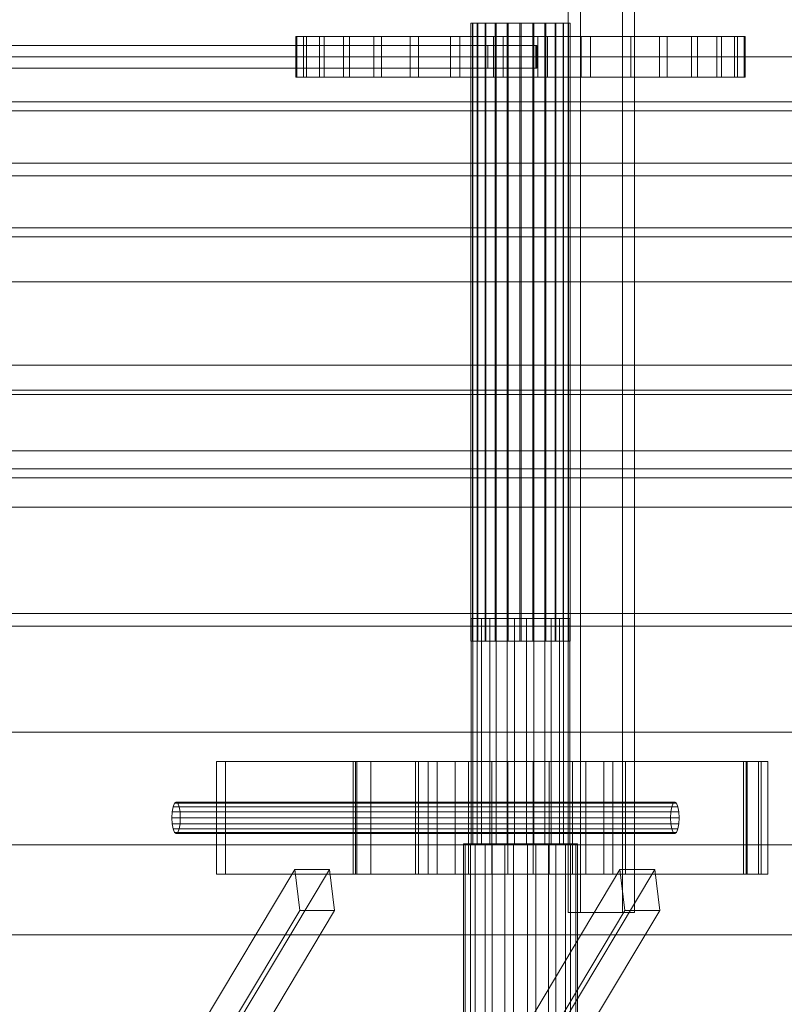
# Model space of a CAD drawing. Header units: millimetres. Extents: x -4738 to 65662, y -68080 to 6847.
# Tile 501 of 656: x 9971 to 10311, y -17621 to -17184. Entities that reach past the tile are written whole.
import ezdxf

# ---------------------------------------------------------------- set-up
doc = ezdxf.new("R2010")
doc.units = ezdxf.units.MM
doc.layers.add('superior_C01', color=7, linetype='Continuous', lineweight=0)
doc.layers.add('superior_mezcladora', color=7, linetype='Continuous', lineweight=0)

msp = doc.modelspace()

# ---------------------------------------------------------------- linework, layer by layer
at = {"layer": 'superior_C01'}
for p, q in [((10214.566, -17177), (10214.566, -17580)), ((10219.959, -17580), (10219.959, -17177)), ((10238.641, -17580), (10238.641, -17177)), ((10244.033, -17177), (10244.033, -17580)), ((10172.069, -17185), (10171.383, -17185)), ((10171.383, -17185), (10172.196, -17185)), ((10171.383, -17459.5), (10171.383, -17185)), ((10174.207, -17185), (10172.069, -17185)), ((10172.069, -17459.5), (10172.069, -17185)), ((10172.196, -17185), (10174.453, -17185)), ((10172.196, -17459.5), (10172.196, -17185)), ((10177.652, -17185), (10174.207, -17185)), ((10174.207, -17459.5), (10174.207, -17185)), ((10174.453, -17185), (10178, -17185)), ((10174.453, -17459.5), (10174.453, -17185)), ((10182.169, -17185), (10177.652, -17185)), ((10177.652, -17459.5), (10177.652, -17185)), ((10178, -17185), (10182.595, -17185)), ((10178, -17459.5), (10178, -17185)), ((10187.45, -17185), (10182.169, -17185)), ((10182.169, -17459.5), (10182.169, -17185)), ((10182.595, -17185), (10187.926, -17185)), ((10182.595, -17459.5), (10182.595, -17185)), ((10193.135, -17185), (10187.45, -17185)), ((10187.45, -17459.5), (10187.45, -17185)), ((10187.926, -17185), (10193.628, -17185)), ((10187.926, -17459.5), (10187.926, -17185)), ((10198.837, -17185), (10193.135, -17185)), ((10193.135, -17459.5), (10193.135, -17185)), ((10193.628, -17185), (10199.313, -17185)), ((10193.628, -17459.5), (10193.628, -17185)), ((10204.168, -17185), (10198.837, -17185)), ((10198.837, -17459.5), (10198.837, -17185)), ((10199.313, -17185), (10204.594, -17185)), ((10199.313, -17459.5), (10199.313, -17185)), ((10208.763, -17185), (10204.168, -17185)), ((10204.168, -17459.5), (10204.168, -17185)), ((10204.594, -17185), (10209.111, -17185)), ((10204.594, -17459.5), (10204.594, -17185)), ((10212.31, -17185), (10208.763, -17185)), ((10208.763, -17459.5), (10208.763, -17185)), ((10209.111, -17185), (10212.556, -17185)), ((10209.111, -17459.5), (10209.111, -17185)), ((10214.567, -17185), (10212.31, -17185)), ((10212.31, -17459.5), (10212.31, -17185)), ((10212.556, -17185), (10214.694, -17185)), ((10212.556, -17459.5), (10212.556, -17185)), ((10215.38, -17185), (10214.567, -17185)), ((10214.567, -17185), (10214.567, -17459.5)), ((10214.694, -17185), (10215.38, -17185)), ((10214.694, -17459.5), (10214.694, -17185)), ((10215.38, -17459.5), (10215.38, -17185)), ((10094.097, -17191), (10093.675, -17191)), ((10093.675, -17191), (10097.085, -17191)), ((10093.675, -17209), (10093.675, -17191)), ((10098.335, -17191), (10094.097, -17191)), ((10094.097, -17209), (10094.097, -17191)), ((10097.085, -17191), (10104.195, -17191)), ((10097.085, -17209), (10097.085, -17191)), ((10106.225, -17191), (10098.335, -17191)), ((10098.335, -17209), (10098.335, -17191)), ((10104.195, -17191), (10114.733, -17191)), ((10104.195, -17209), (10104.195, -17191)), ((10117.464, -17191), (10106.225, -17191)), ((10106.225, -17209), (10106.225, -17191)), ((10114.733, -17191), (10128.293, -17191)), ((10114.733, -17209), (10114.733, -17191)), ((10131.621, -17191), (10117.464, -17191)), ((10117.464, -17209), (10117.464, -17191)), ((10128.293, -17191), (10144.354, -17191)), ((10128.293, -17209), (10128.293, -17191)), ((10148.151, -17191), (10131.621, -17191)), ((10131.621, -17209), (10131.621, -17191)), ((10144.354, -17191), (10162.3, -17191)), ((10144.354, -17209), (10144.354, -17191)), ((10166.42, -17191), (10148.151, -17191)), ((10148.151, -17209), (10148.151, -17191)), ((10162.3, -17191), (10181.44, -17191)), ((10162.3, -17209), (10162.3, -17191)), ((10185.725, -17191), (10166.42, -17191)), ((10166.42, -17209), (10166.42, -17191)), ((10181.44, -17191), (10201.038, -17191)), ((10181.44, -17209), (10181.44, -17191)), ((10205.323, -17191), (10185.725, -17191)), ((10185.725, -17209), (10185.725, -17191)), ((10201.038, -17191), (10220.343, -17191)), ((10201.038, -17209), (10201.038, -17191)), ((10224.463, -17191), (10205.323, -17191)), ((10205.323, -17209), (10205.323, -17191)), ((10220.343, -17191), (10238.612, -17191)), ((10220.343, -17209), (10220.343, -17191)), ((10242.409, -17191), (10224.463, -17191)), ((10224.463, -17209), (10224.463, -17191)), ((10238.612, -17191), (10255.142, -17191)), ((10238.612, -17209), (10238.612, -17191)), ((10258.47, -17191), (10242.409, -17191)), ((10242.409, -17209), (10242.409, -17191)), ((10255.142, -17191), (10269.299, -17191)), ((10255.142, -17209), (10255.142, -17191)), ((10272.03, -17191), (10258.47, -17191)), ((10258.47, -17209), (10258.47, -17191)), ((10269.299, -17191), (10280.538, -17191)), ((10269.299, -17209), (10269.299, -17191)), ((10282.568, -17191), (10272.03, -17191)), ((10272.03, -17209), (10272.03, -17191)), ((10280.538, -17191), (10288.428, -17191)), ((10280.538, -17209), (10280.538, -17191)), ((10289.678, -17191), (10282.568, -17191)), ((10282.568, -17209), (10282.568, -17191)), ((10288.428, -17191), (10292.666, -17191)), ((10288.428, -17209), (10288.428, -17191)), ((10293.088, -17191), (10289.678, -17191)), ((10289.678, -17191), (10289.678, -17209)), ((10292.666, -17191), (10293.088, -17191)), ((10292.666, -17209), (10292.666, -17191)), ((10293.088, -17209), (10293.088, -17191)), ((9187.289, -17195), (10177.97, -17195)), ((10178.868, -17195), (9188.187, -17195)), ((9200.724, -17195), (10200.204, -17195)), ((10200.626, -17195), (9201.146, -17195)), ((10177.97, -17205), (10177.97, -17195)), ((10177.97, -17195), (10178.868, -17195)), ((10178.868, -17195), (10178.868, -17205)), ((10200.204, -17205), (10200.204, -17195)), ((10200.204, -17195), (10200.626, -17195)), ((10200.626, -17195), (10200.626, -17205)), ((9187.289, -17205), (10177.97, -17205)), ((9188.187, -17205), (10178.868, -17205)), ((9200.724, -17205), (10200.204, -17205)), ((9201.146, -17205), (10200.626, -17205)), ((10178.868, -17205), (10177.97, -17205)), ((10200.626, -17205), (10200.204, -17205)), ((10097.085, -17209), (10093.675, -17209)), ((10093.675, -17209), (10094.097, -17209)), ((10094.097, -17209), (10098.335, -17209)), ((10104.195, -17209), (10097.085, -17209)), ((10098.335, -17209), (10106.225, -17209)), ((10114.733, -17209), (10104.195, -17209)), ((10106.225, -17209), (10117.464, -17209)), ((10128.293, -17209), (10114.733, -17209)), ((10117.464, -17209), (10131.621, -17209)), ((10144.354, -17209), (10128.293, -17209)), ((10131.621, -17209), (10148.151, -17209)), ((10162.3, -17209), (10144.354, -17209)), ((10148.151, -17209), (10166.42, -17209)), ((10181.44, -17209), (10162.3, -17209)), ((10166.42, -17209), (10185.725, -17209)), ((10201.038, -17209), (10181.44, -17209)), ((10185.725, -17209), (10205.323, -17209)), ((10220.343, -17209), (10201.038, -17209)), ((10205.323, -17209), (10224.463, -17209)), ((10238.612, -17209), (10220.343, -17209)), ((10224.463, -17209), (10242.409, -17209)), ((10255.142, -17209), (10238.612, -17209)), ((10242.409, -17209), (10258.47, -17209)), ((10269.299, -17209), (10255.142, -17209)), ((10258.47, -17209), (10272.03, -17209)), ((10280.538, -17209), (10269.299, -17209)), ((10272.03, -17209), (10282.568, -17209)), ((10288.428, -17209), (10280.538, -17209)), ((10282.568, -17209), (10289.678, -17209)), ((10292.666, -17209), (10288.428, -17209)), ((10289.678, -17209), (10293.088, -17209)), ((10293.088, -17209), (10292.666, -17209)), ((10172.196, -17449.5), (10171.539, -17449.5)), ((10171.539, -17449.5), (10174.207, -17449.5)), ((10171.539, -17449.5), (10171.539, -17549.5)), ((10176.079, -17449.5), (10172.196, -17449.5)), ((10172.196, -17449.5), (10172.196, -17549.5)), ((10174.207, -17449.5), (10179.794, -17449.5)), ((10174.207, -17449.5), (10174.207, -17549.5)), ((10182.595, -17449.5), (10176.079, -17449.5)), ((10176.079, -17449.5), (10176.079, -17549.5)), ((10179.794, -17449.5), (10187.45, -17449.5)), ((10179.794, -17449.5), (10179.794, -17549.5)), ((10190.754, -17449.5), (10182.595, -17449.5)), ((10182.595, -17449.5), (10182.595, -17549.5)), ((10187.45, -17449.5), (10196.009, -17449.5)), ((10187.45, -17449.5), (10187.45, -17549.5)), ((10199.313, -17449.5), (10190.754, -17449.5)), ((10190.754, -17449.5), (10190.754, -17549.5)), ((10196.009, -17449.5), (10204.168, -17449.5)), ((10196.009, -17449.5), (10196.009, -17549.5)), ((10206.969, -17449.5), (10199.313, -17449.5)), ((10199.313, -17449.5), (10199.313, -17549.5)), ((10204.168, -17449.5), (10210.684, -17449.5)), ((10204.168, -17449.5), (10204.168, -17549.5)), ((10212.556, -17449.5), (10206.969, -17449.5)), ((10206.969, -17449.5), (10206.969, -17549.5)), ((10210.684, -17449.5), (10214.567, -17449.5)), ((10210.684, -17449.5), (10210.684, -17549.5)), ((10215.224, -17449.5), (10212.556, -17449.5)), ((10212.556, -17449.5), (10212.556, -17549.5)), ((10214.567, -17449.5), (10215.224, -17449.5)), ((10214.567, -17549.5), (10214.567, -17449.5)), ((10215.224, -17449.5), (10215.224, -17549.5)), ((10172.196, -17459.5), (10171.383, -17459.5)), ((10171.383, -17459.5), (10172.069, -17459.5)), ((10172.069, -17459.5), (10174.207, -17459.5)), ((10174.453, -17459.5), (10172.196, -17459.5)), ((10174.207, -17459.5), (10177.652, -17459.5)), ((10178, -17459.5), (10174.453, -17459.5)), ((10177.652, -17459.5), (10182.169, -17459.5)), ((10182.595, -17459.5), (10178, -17459.5)), ((10182.169, -17459.5), (10187.45, -17459.5)), ((10187.926, -17459.5), (10182.595, -17459.5)), ((10187.45, -17459.5), (10193.135, -17459.5)), ((10193.628, -17459.5), (10187.926, -17459.5)), ((10193.135, -17459.5), (10198.837, -17459.5)), ((10199.313, -17459.5), (10193.628, -17459.5)), ((10198.837, -17459.5), (10204.168, -17459.5)), ((10204.594, -17459.5), (10199.313, -17459.5)), ((10204.168, -17459.5), (10208.763, -17459.5)), ((10209.111, -17459.5), (10204.594, -17459.5)), ((10208.763, -17459.5), (10212.31, -17459.5)), ((10212.556, -17459.5), (10209.111, -17459.5)), ((10212.31, -17459.5), (10214.567, -17459.5)), ((10214.694, -17459.5), (10212.556, -17459.5)), ((10214.567, -17459.5), (10215.38, -17459.5)), ((10215.38, -17459.5), (10214.694, -17459.5)), ((10299.115, -17513), (10058.373, -17513)), ((10058.373, -17513), (10058.373, -17563)), ((10062.417, -17513), (10058.373, -17513)), ((10062.417, -17563), (10062.417, -17513)), ((10062.417, -17513), (10303.159, -17513)), ((10292.451, -17513), (10119.117, -17513)), ((10119.117, -17513), (10119.117, -17563)), ((10120.734, -17513), (10119.117, -17513)), ((10293.529, -17513), (10120.195, -17513)), ((10120.195, -17513), (10120.195, -17563)), ((10126.936, -17513), (10120.195, -17513)), ((10120.734, -17563), (10120.734, -17513)), ((10120.734, -17513), (10294.069, -17513)), ((10126.936, -17563), (10126.936, -17513)), ((10126.936, -17513), (10300.27, -17513)), ((10148.122, -17513), (10146.718, -17513)), ((10146.718, -17513), (10152.418, -17513)), ((10146.718, -17513), (10146.718, -17563)), ((10156.417, -17513), (10148.122, -17513)), ((10148.122, -17513), (10148.122, -17563)), ((10152.418, -17513), (10164.354, -17513)), ((10152.418, -17513), (10152.418, -17563)), ((10170.339, -17513), (10156.417, -17513)), ((10156.417, -17513), (10156.417, -17563)), ((10164.354, -17513), (10180.71, -17513)), ((10164.354, -17513), (10164.354, -17563)), ((10187.769, -17513), (10170.339, -17513)), ((10170.339, -17513), (10170.339, -17563)), ((10180.71, -17513), (10198.994, -17513)), ((10180.71, -17513), (10180.71, -17563)), ((10206.053, -17513), (10187.769, -17513)), ((10187.769, -17513), (10187.769, -17563)), ((10198.994, -17513), (10216.424, -17513)), ((10198.994, -17513), (10198.994, -17563)), ((10222.409, -17513), (10206.053, -17513)), ((10206.053, -17513), (10206.053, -17563)), ((10216.424, -17513), (10230.346, -17513)), ((10216.424, -17513), (10216.424, -17563)), ((10234.345, -17513), (10222.409, -17513)), ((10222.409, -17513), (10222.409, -17563)), ((10230.346, -17513), (10238.641, -17513)), ((10230.346, -17513), (10230.346, -17563)), ((10240.045, -17513), (10234.345, -17513)), ((10234.345, -17513), (10234.345, -17563)), ((10238.641, -17513), (10240.045, -17513)), ((10238.641, -17563), (10238.641, -17513)), ((10240.045, -17513), (10240.045, -17563)), ((10292.451, -17563), (10292.451, -17513)), ((10292.451, -17513), (10294.069, -17513)), ((10293.529, -17563), (10293.529, -17513)), ((10293.529, -17513), (10300.27, -17513)), ((10294.069, -17513), (10294.069, -17563)), ((10299.115, -17563), (10299.115, -17513)), ((10299.115, -17513), (10303.159, -17513)), ((10300.27, -17513), (10300.27, -17563)), ((10303.159, -17513), (10303.159, -17563)), ((10039.127, -17533.05), (10039.739, -17531.533)), ((10039.739, -17531.533), (10040.462, -17531)), ((10039.739, -17531.533), (10261.222, -17531.533)), ((10040.462, -17531), (10041.184, -17531.533)), ((10261.944, -17531), (10040.462, -17531)), ((10041.184, -17531.533), (10041.796, -17533.05)), ((10041.184, -17531.533), (10262.666, -17531.533)), ((10261.222, -17531.533), (10260.61, -17533.05)), ((10261.944, -17531), (10261.222, -17531.533)), ((10262.666, -17531.533), (10261.944, -17531)), ((10263.279, -17533.05), (10262.666, -17531.533)), ((10038.574, -17538), (10038.718, -17535.321)), ((10038.718, -17535.321), (10039.127, -17533.05)), ((10038.718, -17535.321), (10260.201, -17535.321)), ((10039.127, -17533.05), (10260.61, -17533.05)), ((10041.796, -17533.05), (10042.205, -17535.321)), ((10041.796, -17533.05), (10263.279, -17533.05)), ((10042.205, -17535.321), (10042.349, -17538)), ((10042.205, -17535.321), (10263.688, -17535.321)), ((10260.201, -17535.321), (10260.057, -17538)), ((10260.61, -17533.05), (10260.201, -17535.321)), ((10263.688, -17535.321), (10263.279, -17533.05)), ((10263.832, -17538), (10263.688, -17535.321)), ((10038.718, -17540.679), (10038.574, -17538)), ((10038.574, -17538), (10260.057, -17538)), ((10039.127, -17542.95), (10038.718, -17540.679)), ((10038.718, -17540.679), (10260.201, -17540.679)), ((10042.205, -17540.679), (10041.796, -17542.95)), ((10042.349, -17538), (10042.205, -17540.679)), ((10042.205, -17540.679), (10263.688, -17540.679)), ((10042.349, -17538), (10263.832, -17538)), ((10260.057, -17538), (10260.201, -17540.679)), ((10260.201, -17540.679), (10260.61, -17542.95)), ((10263.279, -17542.95), (10263.688, -17540.679)), ((10263.688, -17540.679), (10263.832, -17538)), ((10039.739, -17544.467), (10039.127, -17542.95)), ((10039.127, -17542.95), (10260.61, -17542.95)), ((10040.462, -17545), (10039.739, -17544.467)), ((10039.739, -17544.467), (10261.222, -17544.467)), ((10041.184, -17544.467), (10040.462, -17545)), ((10040.462, -17545), (10261.944, -17545)), ((10041.796, -17542.95), (10041.184, -17544.467)), ((10041.184, -17544.467), (10262.666, -17544.467)), ((10041.796, -17542.95), (10263.279, -17542.95)), ((10260.61, -17542.95), (10261.222, -17544.467)), ((10261.222, -17544.467), (10261.944, -17545)), ((10261.944, -17545), (10262.666, -17544.467)), ((10262.666, -17544.467), (10263.279, -17542.95)), ((10168.826, -17549.5), (10168.064, -17549.5)), ((10168.064, -17549.5), (10171.156, -17549.5)), ((10168.064, -17549.5), (10168.064, -17657.5)), ((10173.326, -17549.5), (10168.826, -17549.5)), ((10168.826, -17549.5), (10168.826, -17657.5)), ((10171.156, -17549.5), (10177.633, -17549.5)), ((10171.156, -17549.5), (10171.156, -17657.5)), ((10174.207, -17549.5), (10171.539, -17549.5)), ((10171.539, -17549.5), (10172.196, -17549.5)), ((10172.196, -17549.5), (10176.079, -17549.5)), ((10180.879, -17549.5), (10173.326, -17549.5)), ((10173.326, -17549.5), (10173.326, -17657.5)), ((10179.794, -17549.5), (10174.207, -17549.5)), ((10176.079, -17549.5), (10182.595, -17549.5)), ((10177.633, -17549.5), (10186.506, -17549.5)), ((10177.633, -17549.5), (10177.633, -17657.5)), ((10187.45, -17549.5), (10179.794, -17549.5)), ((10190.336, -17549.5), (10180.879, -17549.5)), ((10180.879, -17549.5), (10180.879, -17657.5)), ((10182.595, -17549.5), (10190.754, -17549.5)), ((10186.506, -17549.5), (10196.427, -17549.5)), ((10186.506, -17549.5), (10186.506, -17657.5)), ((10196.009, -17549.5), (10187.45, -17549.5)), ((10200.257, -17549.5), (10190.336, -17549.5)), ((10190.336, -17549.5), (10190.336, -17657.5)), ((10190.754, -17549.5), (10199.313, -17549.5)), ((10204.168, -17549.5), (10196.009, -17549.5)), ((10196.427, -17549.5), (10205.883, -17549.5)), ((10196.427, -17549.5), (10196.427, -17657.5)), ((10199.313, -17549.5), (10206.969, -17549.5)), ((10209.13, -17549.5), (10200.257, -17549.5)), ((10200.257, -17549.5), (10200.257, -17657.5)), ((10210.684, -17549.5), (10204.168, -17549.5)), ((10205.883, -17549.5), (10213.437, -17549.5)), ((10205.883, -17549.5), (10205.883, -17657.5)), ((10206.969, -17549.5), (10212.556, -17549.5)), ((10215.606, -17549.5), (10209.13, -17549.5)), ((10209.13, -17549.5), (10209.13, -17657.5)), ((10214.567, -17549.5), (10210.684, -17549.5)), ((10212.556, -17549.5), (10215.224, -17549.5)), ((10213.437, -17549.5), (10217.937, -17549.5)), ((10213.437, -17549.5), (10213.437, -17657.5)), ((10215.224, -17549.5), (10214.567, -17549.5)), ((10218.699, -17549.5), (10215.606, -17549.5)), ((10215.606, -17549.5), (10215.606, -17657.5)), ((10217.937, -17549.5), (10218.699, -17549.5)), ((10217.937, -17657.5), (10217.937, -17549.5)), ((10218.699, -17549.5), (10218.699, -17657.5)), ((10370.76, -17550), (9855.572, -17550)), ((9866.357, -17550), (10381.545, -17550)), ((10447.6, -17550), (9932.413, -17550)), ((9945.893, -17550), (10461.081, -17550)), ((10093.124, -17560.886), (10009.543, -17700.886)), ((10024.951, -17700.886), (10108.532, -17560.886)), ((10058.373, -17563), (10299.115, -17563)), ((10058.373, -17563), (10062.417, -17563)), ((10303.159, -17563), (10062.417, -17563)), ((10095.344, -17579.114), (10093.124, -17560.886)), ((10093.124, -17560.886), (10108.532, -17560.886)), ((10108.532, -17560.886), (10110.751, -17579.114)), ((10119.117, -17563), (10292.451, -17563)), ((10119.117, -17563), (10120.734, -17563)), ((10120.195, -17563), (10293.529, -17563)), ((10120.195, -17563), (10126.936, -17563)), ((10294.069, -17563), (10120.734, -17563)), ((10300.27, -17563), (10126.936, -17563)), ((10152.418, -17563), (10146.718, -17563)), ((10146.718, -17563), (10148.122, -17563)), ((10148.122, -17563), (10156.417, -17563)), ((10164.354, -17563), (10152.418, -17563)), ((10237.57, -17560.886), (10153.989, -17700.886)), ((10156.417, -17563), (10170.339, -17563)), ((10180.71, -17563), (10164.354, -17563)), ((10169.396, -17700.886), (10252.977, -17560.886)), ((10170.339, -17563), (10187.769, -17563)), ((10198.994, -17563), (10180.71, -17563)), ((10187.769, -17563), (10206.053, -17563)), ((10216.424, -17563), (10198.994, -17563)), ((10206.053, -17563), (10222.409, -17563)), ((10230.346, -17563), (10216.424, -17563)), ((10222.409, -17563), (10234.345, -17563)), ((10238.641, -17563), (10230.346, -17563)), ((10234.345, -17563), (10240.045, -17563)), ((10239.789, -17579.114), (10237.57, -17560.886)), ((10237.57, -17560.886), (10252.977, -17560.886)), ((10240.045, -17563), (10238.641, -17563)), ((10252.977, -17560.886), (10255.196, -17579.114)), ((10294.069, -17563), (10292.451, -17563)), ((10300.27, -17563), (10293.529, -17563)), ((10303.159, -17563), (10299.115, -17563)), ((10095.344, -17579.114), (10011.763, -17719.114)), ((10110.751, -17579.114), (10027.17, -17719.114)), ((10110.751, -17579.114), (10095.344, -17579.114)), ((10239.789, -17579.114), (10156.208, -17719.114)), ((10255.196, -17579.114), (10171.616, -17719.114)), ((10214.566, -17580), (10238.641, -17580)), ((10214.566, -17580), (10219.959, -17580)), ((10244.033, -17580), (10219.959, -17580)), ((10244.033, -17580), (10238.641, -17580)), ((10255.196, -17579.114), (10239.789, -17579.114)), ((9855.572, -17590), (10370.76, -17590)), ((9866.357, -17590), (10381.545, -17590)), ((9932.413, -17590), (10447.6, -17590)), ((9945.893, -17590), (10461.081, -17590))]:
    msp.add_line(p, q, dxfattribs=at)
at = {"layer": 'superior_mezcladora'}
for p, q in [((9808.381, -17200), (16008.381, -17200)), ((11863.637, -17220), (9796.97, -17220)), ((9798.492, -17220), (11865.158, -17220)), ((11884.938, -17220), (9818.271, -17220)), ((9819.793, -17220), (11886.459, -17220)), ((9798.492, -17224), (11865.158, -17224)), ((11884.938, -17224), (9818.271, -17224)), ((9808.381, -17247.2), (16008.381, -17247.2)), ((16008.381, -17252.8), (9808.381, -17252.8)), ((11865.158, -17276), (9798.492, -17276)), ((9818.271, -17276), (11884.938, -17276)), ((9796.97, -17280), (11863.637, -17280)), ((11865.158, -17280), (9798.492, -17280)), ((9818.271, -17280), (11884.938, -17280)), ((11886.459, -17280), (9819.793, -17280)), ((16008.381, -17300), (9808.381, -17300)), ((9808.381, -17337), (16008.381, -17337)), ((9808.381, -17348), (16008.381, -17348)), ((9808.381, -17350), (16008.381, -17350)), ((16008.381, -17375), (9808.381, -17375)), ((9833.381, -17375), (15408.381, -17375)), ((16008.381, -17383), (9808.381, -17383)), ((16008.381, -17387), (9808.381, -17387)), ((9733.381, -17400), (16053.381, -17400)), ((9733.381, -17447.2), (16053.381, -17447.2)), ((16053.381, -17452.8), (9733.381, -17452.8)), ((16053.381, -17500), (9733.381, -17500))]:
    msp.add_line(p, q, dxfattribs=at)

doc.saveas('drawing.dxf')
